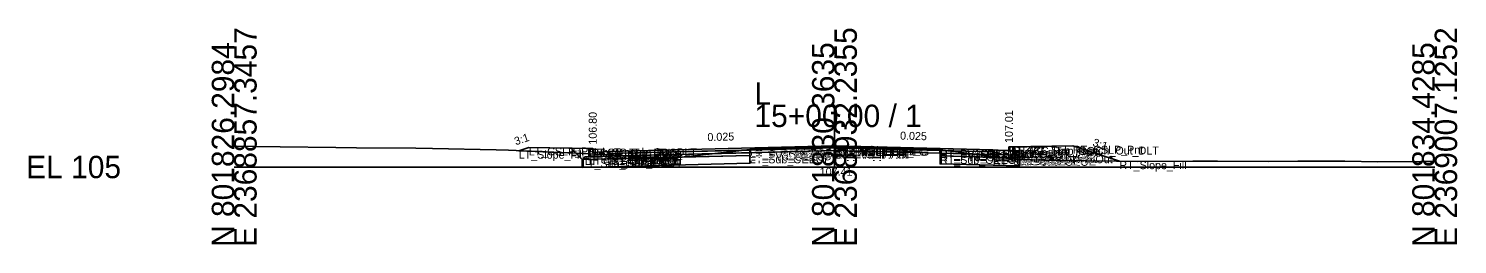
# Model space of a CAD drawing. Extents: x -26 to 8153, y -10 to 9520.
# Drawn here: x -25.7 to 152.8, y 5990.3 to 6017.3 of the extents above; entities that cross this region are included whole.
import ezdxf

# ---------------------------------------------------------------- set-up
doc = ezdxf.new("R2010")
doc.units = 0
for name, color, linetype in [('Exist CMT Pavement', 7, 'Continuous'), ('Exist Cross Section Cell', 7, 'Continuous'), ('Exist XS Center Line Elevation Label', 7, 'Continuous'), ('Exist XS Ground Line', 7, 'Continuous'), ('Prop CMT Conc Surface', 7, 'Continuous'), ('Prop CMT Concrete Structures', 7, 'Continuous'), ('Prop CMT Pvmt Course 1', 7, 'Continuous'), ('Prop CMT Pvmt Course 1 CG', 7, 'Continuous'), ('Prop CMT Pvmt Course 1 Wedge', 7, 'Continuous'), ('Prop CMT Pvmt Course 2', 7, 'Continuous'), ('Prop CMT Pvmt Course 2 Wedge', 7, 'Continuous'), ('Prop CMT Pvmt Course 3', 7, 'Continuous'), ('Prop CMT Pvmt Course 3 Wedge', 7, 'Continuous'), ('Prop CMT Pvmt Surface', 7, 'Continuous'), ('Prop CMT Pvmt Wedge Surface 1', 7, 'Continuous'), ('Prop CMT Pvmt Wedge Surface 2', 7, 'Continuous'), ('Prop CMT Pvmt Wedge Surface 3', 7, 'Continuous'), ('Prop CMT Shallow Undercut', 7, 'Continuous'), ('Prop CMT Shallow Undercut Boundary', 7, 'Continuous'), ('Prop CMT Slope Grass', 7, 'Continuous'), ('Prop CMT Subgrade Earthwork', 7, 'Continuous'), ('Prop XS Earthwork Shape', 7, 'Continuous'), ('Prop XS Hydro Elevations', 7, 'Continuous'), ('Prop XS SE Text', 7, 'Continuous'), ('Prop XS Side Slope Text', 7, 'Continuous'), ('Prop XS Subgrade Earthwork', 7, 'Continuous'), ('Scratch_Level_2', 7, 'Continuous'), ('Scratch_Level_6', 7, 'Continuous')]:
    doc.layers.add(name, color=color, linetype=linetype)

msp = doc.modelspace()

# ---------------------------------------------------------------- linework, layer by layer
at = {"layer": 'Exist CMT Pavement'}
for p, q in [((64.5, 6002.19), (71.08, 6002.31)), ((71.08, 6002.31), (75.23, 6002.41)), ((75.23, 6002.41), (82.67, 6002.29)), ((82.67, 6002.29), (88.19, 6002.14))]:
    msp.add_line(p, q, dxfattribs=at)
at = {"layer": 'Exist Cross Section Cell'}
for p, q in [((75, 6000), (75, 6007.8)), ((0, 6000), (75, 6000)), ((75, 6000), (150, 6000))]:
    msp.add_line(p, q, dxfattribs=at)
at = {"layer": 'Exist XS Ground Line'}
for p, q in [((0, 6002.6), (2.68, 6002.58)), ((2.68, 6002.58), (5.76, 6002.52)), ((5.76, 6002.52), (12.7, 6002.45)), ((12.7, 6002.45), (15.26, 6002.41)), ((15.26, 6002.41), (22.71, 6002.37)), ((22.71, 6002.37), (24.76, 6002.33)), ((24.76, 6002.33), (32.73, 6002.15)), ((64.5, 6002.19), (71.08, 6002.31)), ((71.08, 6002.31), (75.23, 6002.41)), ((75.23, 6002.41), (82.67, 6002.29)), ((82.67, 6002.29), (88.19, 6002.14)), ((32.73, 6002.15), (34.26, 6002.09)), ((34.26, 6002.09), (42.75, 6001.73)), ((42.75, 6001.73), (43.59, 6001.67)), ((43.59, 6001.67), (48.2, 6001.47)), ((48.2, 6001.47), (50.57, 6001.19)), ((50.57, 6001.19), (52.99, 6000.97)), ((52.99, 6000.97), (57.13, 6001.36)), ((57.13, 6001.36), (64.5, 6002.19)), ((88.19, 6002.14), (97.22, 6001.01)), ((97.22, 6001.01), (97.59, 6000.97)), ((97.59, 6000.97), (99.57, 6000.91)), ((99.57, 6000.91), (102.84, 6000.81)), ((102.84, 6000.81), (110.26, 6000.74)), ((110.26, 6000.74), (112.85, 6000.69)), ((112.85, 6000.69), (119.76, 6000.71)), ((119.76, 6000.71), (122.87, 6000.75)), ((122.87, 6000.75), (129.26, 6000.7)), ((129.26, 6000.7), (132.88, 6000.71)), ((132.88, 6000.71), (138.76, 6000.71)), ((138.76, 6000.71), (142.9, 6000.65)), ((142.9, 6000.65), (148.25, 6000.7)), ((148.25, 6000.7), (150, 6000.7))]:
    msp.add_line(p, q, dxfattribs=at)
at = {"layer": 'Prop CMT Conc Surface'}
for points in [[(44.8, 6001.8), (44.8, 6002.3), (44.3, 6002.3)], [(96.8, 6002.01), (96.8, 6002.51), (97.3, 6002.51)], [(46.8, 6001.93), (44.8, 6001.8)], [(94.8, 6002.14), (96.8, 6002.01)]]:
    msp.add_lwpolyline(points, dxfattribs=at)
at = {"layer": 'Prop CMT Concrete Structures'}
for points in [[(46.8, 6001.93), (44.8, 6001.8), (44.8, 6002.3), (44.3, 6002.3)], [(44.3, 6002.3), (44.3, 6001.29), (46.8, 6001.35)], [(94.8, 6002.14), (96.8, 6002.01), (96.8, 6002.51), (97.3, 6002.51)], [(97.3, 6002.51), (97.3, 6001.5), (94.8, 6001.56)], [(46.8, 6001.35), (46.8, 6001.93)], [(94.8, 6001.56), (94.8, 6002.14)]]:
    msp.add_lwpolyline(points, dxfattribs=at)
at = {"layer": 'Prop CMT Pvmt Course 1'}
for points in [[(75, 6002.64), (46.8, 6001.93)], [(64.43, 6002.25), (75, 6002.51)], [(75, 6002.39), (75, 6002.64)], [(75, 6002.64), (94.8, 6002.14)], [(75, 6002.39), (75, 6002.64)], [(75, 6002.51), (75, 6002.39), (75, 6002.39)], [(88.19, 6002.18), (75, 6002.51)], [(75, 6002.51), (75, 6002.39), (75, 6002.39)], [(46.8, 6001.68), (64.43, 6002.12)], [(46.8, 6001.93), (46.8, 6001.68)], [(64.43, 6002.12), (64.43, 6002.25)], [(88.19, 6002.06), (88.19, 6002.18)], [(94.8, 6001.89), (88.19, 6002.06)], [(94.8, 6002.14), (94.8, 6001.89)]]:
    msp.add_lwpolyline(points, dxfattribs=at)
at = {"layer": 'Prop CMT Pvmt Course 1 CG'}
for points in [[(46.8, 6001.35), (43.8, 6001.27), (43.46, 6000.94)], [(43.46, 6000.94), (46.8, 6001.02)], [(46.8, 6001.02), (46.8, 6001.35)], [(94.8, 6001.56), (97.8, 6001.48), (98.14, 6001.15)], [(94.8, 6001.23), (94.8, 6001.56)], [(98.14, 6001.15), (94.8, 6001.23)]]:
    msp.add_lwpolyline(points, dxfattribs=at)
at = {"layer": 'Prop CMT Pvmt Course 1 Wedge'}
for points in [[(75, 6002.51), (64.43, 6002.25)], [(75, 6002.51), (88.19, 6002.18)]]:
    msp.add_lwpolyline(points, dxfattribs=at)
at = {"layer": 'Prop CMT Pvmt Course 2'}
for points in [[(64.43, 6002.12), (46.8, 6001.68)], [(46.8, 6001.35), (64.43, 6001.79)], [(46.8, 6001.68), (46.8, 6001.35)], [(64.43, 6001.79), (64.43, 6002.12)], [(88.19, 6001.73), (88.19, 6002.06)], [(88.19, 6002.06), (94.8, 6001.89)], [(94.8, 6001.56), (88.19, 6001.73)], [(94.8, 6001.89), (94.8, 6001.56)]]:
    msp.add_lwpolyline(points, dxfattribs=at)
at = {"layer": 'Prop CMT Pvmt Course 2 Wedge'}
for points in [[(75, 6002.39), (64.43, 6002.12)], [(75, 6002.39), (88.19, 6002.06)]]:
    msp.add_lwpolyline(points, dxfattribs=at)
at = {"layer": 'Prop CMT Pvmt Course 3'}
for points in [[(64.43, 6001.79), (46.8, 6001.35)], [(46.8, 6001.02), (64.43, 6001.46)], [(46.8, 6001.35), (46.8, 6001.02)], [(64.43, 6001.46), (64.43, 6001.79)], [(88.19, 6001.73), (94.8, 6001.56)], [(88.19, 6001.39), (88.19, 6001.73)], [(94.8, 6001.23), (88.19, 6001.39)], [(94.8, 6001.56), (94.8, 6001.23)]]:
    msp.add_lwpolyline(points, dxfattribs=at)
at = {"layer": 'Prop CMT Pvmt Course 3 Wedge'}
for points in [[(75, 6002.06), (64.43, 6001.79)], [(75, 6002.06), (88.19, 6001.73)]]:
    msp.add_lwpolyline(points, dxfattribs=at)
at = {"layer": 'Prop CMT Pvmt Surface'}
for points in [[(75, 6002.64), (46.8, 6001.93)], [(75, 6002.64), (94.8, 6002.14)]]:
    msp.add_lwpolyline(points, dxfattribs=at)
at = {"layer": 'Prop CMT Pvmt Wedge Surface 1'}
for points in [[(75, 6002.51), (64.43, 6002.25)], [(75, 6002.51), (88.19, 6002.18)], [(64.43, 6002.12), (46.8, 6001.68)], [(46.8, 6001.68), (46.8, 6001.93)], [(64.43, 6002.25), (64.43, 6002.12)], [(88.19, 6002.18), (88.19, 6002.06)], [(88.19, 6002.06), (94.8, 6001.89)], [(94.8, 6001.89), (94.8, 6002.14)]]:
    msp.add_lwpolyline(points, dxfattribs=at)
at = {"layer": 'Prop CMT Pvmt Wedge Surface 2'}
for points in [[(75, 6002.39), (46.8, 6001.68)], [(75, 6002.39), (94.8, 6001.89)], [(46.8, 6001.68), (46.8, 6001.93)], [(94.8, 6001.89), (94.8, 6002.14)]]:
    msp.add_lwpolyline(points, dxfattribs=at)
at = {"layer": 'Prop CMT Pvmt Wedge Surface 3'}
for points in [[(75, 6002.06), (46.8, 6001.35)], [(46.8, 6001.35), (46.8, 6001.93)], [(75, 6002.06), (94.8, 6001.56)], [(94.8, 6001.56), (94.8, 6002.14)]]:
    msp.add_lwpolyline(points, dxfattribs=at)
at = {"layer": 'Prop CMT Shallow Undercut'}
for points in [[(51.21, 6001.13), (52.99, 6000.97), (55.97, 6001.25), (64.43, 6001.46), (64.43, 6000.46), (43.46, 5999.94), (43.46, 6000.94)], [(98.14, 6000.95), (98.14, 6000.15), (88.19, 6000.39), (88.19, 6001.39), (95.6, 6001.21), (97.22, 6001.01), (97.59, 6000.97)]]:
    msp.add_lwpolyline(points, close=True, dxfattribs=at)
at = {"layer": 'Prop CMT Shallow Undercut Boundary'}
for p, q in [((43.46, 6000.94), (64.43, 6001.46)), ((43.46, 6000.94), (43.46, 5999.94)), ((64.43, 6001.46), (64.43, 6000.46)), ((88.19, 6001.39), (88.19, 6000.39)), ((88.19, 6001.39), (98.14, 6001.15)), ((98.14, 6001.15), (98.14, 6000.15)), ((43.46, 5999.94), (64.43, 6000.46)), ((88.19, 6000.39), (98.14, 6000.15))]:
    msp.add_line(p, q, dxfattribs=at)
at = {"layer": 'Prop CMT Slope Grass'}
for points in [[(44.3, 6002.3), (36.8, 6002.45), (35.55, 6002.04)], [(97.3, 6002.51), (104.8, 6002.66), (110.6, 6000.73)]]:
    msp.add_lwpolyline(points, dxfattribs=at)
at = {"layer": 'Prop CMT Subgrade Earthwork'}
for points in [[(46.8, 6001.02), (43.46, 6000.94), (42.05, 6002.35)], [(94.8, 6001.23), (98.14, 6001.15), (99.55, 6002.56)], [(64.43, 6001.46), (46.8, 6001.02)], [(64.43, 6001.46), (64.43, 6002.18)], [(88.19, 6001.39), (88.18, 6002.14)], [(88.19, 6001.39), (94.8, 6001.23)]]:
    msp.add_lwpolyline(points, dxfattribs=at)
at = {"layer": 'Prop XS Earthwork Shape'}
for points in [[(36.8, 6002.45), (35.55, 6002.04), (42.67, 6001.73), (42.05, 6002.35)], [(104.8, 6002.66), (110.6, 6000.73), (110.26, 6000.74), (102.84, 6000.81), (99.57, 6000.91), (98.14, 6000.95), (98.14, 6001.15), (99.55, 6002.56)], [(50.57, 6001.19), (51.21, 6001.13), (46.8, 6001.02), (43.46, 6000.94), (42.67, 6001.73), (42.75, 6001.73), (43.59, 6001.67), (48.2, 6001.47)], [(52.99, 6000.97), (55.97, 6001.25), (64.43, 6001.46), (64.43, 6000.46), (43.46, 5999.94), (43.46, 6000.94), (46.8, 6001.02), (51.21, 6001.13)], [(52.99, 6000.97), (55.97, 6001.25), (51.21, 6001.13)], [(64.43, 6001.46), (55.97, 6001.25), (57.13, 6001.36), (64.43, 6002.18)], [(88.19, 6001.39), (94.8, 6001.23), (95.6, 6001.21), (88.19, 6002.14), (88.18, 6002.14)], [(88.19, 6001.39), (94.8, 6001.23), (95.6, 6001.21), (97.22, 6001.01), (97.59, 6000.97), (98.14, 6000.95), (98.14, 6000.15), (88.19, 6000.39)], [(97.22, 6001.01), (97.59, 6000.97), (98.14, 6000.95), (98.14, 6001.15), (95.6, 6001.21)]]:
    msp.add_lwpolyline(points, close=True, dxfattribs=at)
at = {"layer": 'Prop XS Subgrade Earthwork'}
for p, q in [((43.46, 6000.94), (64.43, 6001.46)), ((88.19, 6001.39), (98.14, 6001.15))]:
    msp.add_line(p, q, dxfattribs=at)
at = {"layer": 'Scratch_Level_6'}
for points in [[(51.21, 6001.13), (52.99, 6000.97), (55.97, 6001.25), (64.43, 6001.46), (64.43, 6000.46), (43.46, 5999.94), (43.46, 6000.94)], [(98.14, 6000.95), (98.14, 6000.15), (88.19, 6000.39), (88.19, 6001.39), (95.6, 6001.21), (97.22, 6001.01), (97.59, 6000.97)]]:
    msp.add_lwpolyline(points, close=True, dxfattribs=at)

# ---------------------------------------------------------------- texts
at = {"layer": 'Exist Cross Section Cell'}
for s, p in [('E 2368857.3457', (2.8, 5990)), ('E 2368932.2355', (77.8, 5990)), ('E 2369007.1252', (152.8, 5990)), ('N 801826.2984', (0, 5990)), ('N 801830.3635', (75, 5990)), ('N 801834.4285', (150, 5990))]:
    msp.add_text(s, height=2.8, rotation=90, dxfattribs=at).set_placement(p)
for s, p in [('L', (65, 6007.8)), ('15+00.00 / 1', (65, 6005)), ('EL 105', (-26, 5998.6))]:
    msp.add_text(s, height=2.8, dxfattribs=at).set_placement(p)
at = {"layer": 'Exist XS Center Line Elevation Label'}
msp.add_text('107.41', height=1, dxfattribs=at).set_placement((73.16, 5998.91))
at = {"layer": 'Prop XS Hydro Elevations'}
for s, p in [('106.80', (45.3, 6002.8)), ('107.01', (97.3, 6003.01))]:
    msp.add_text(s, height=1, rotation=90, dxfattribs=at).set_placement(p)
at = {"layer": 'Prop XS SE Text'}
for rotation, p in [(1.4321, (59.14, 6003.24)), (358.5679, (83.19, 6003.43))]:
    msp.add_text('0.025', height=1, rotation=rotation, dxfattribs=at).set_placement(p)
at = {"layer": 'Prop XS Side Slope Text'}
for rotation, p in [(18.4349, (35.19, 6002.71)), (341.5651, (107.18, 6002.66))]:
    msp.add_text('3:1', height=1, rotation=rotation, dxfattribs=at).set_placement(p)
at = {"layer": 'Scratch_Level_2'}
for s, p in [('LT_CSLP_Pnt', (36.8, 6001.45)), ('LT_Sub_Trench_Out_DLT', (42.05, 6001.35)), ('LT_CG_Top_BOC', (44.3, 6001.3)), ('LT_CG_Top_Face', (44.8, 6001.3)), ('PV1_PGL', (75, 6001.64)), ('RT_PV1_IEEOP', (75, 6001.51)), ('LT_PV1_IEEOP', (75, 6001.51)), ('RT_PV_IEEOP_EG', (75, 6001.41)), ('LT_PV_IEEOP_EG', (75, 6001.41)), ('RT_PV2_IEEOP', (75, 6001.39)), ('LT_PV2_IEEOP', (75, 6001.39)), ('PV2_PGL', (75, 6001.39)), ('RT_CG_Top_Face', (96.8, 6001.51)), ('RT_CG_Top_BOC', (97.3, 6001.51)), ('RT_Sub_Trench_Out_DLT', (99.55, 6001.56)), ('RT_CSLP_Pnt', (104.8, 6001.66)), ('LT_Slope_Fill', (35.55, 6001.04)), ('LT_Sub_OEOP', (43.46, 5999.94)), ('LT_CG1_Shelf_Out', (43.8, 6000.27)), ('LT_CG_Bot_BOC', (44.3, 6000.29)), ('LT_CG_Top_Gut', (44.8, 6000.8)), ('LT_PV1_OEOT', (46.8, 6000.93)), ('LT_PV2_OEOT', (46.8, 6000.68)), ('LT_PV3_OEOT', (46.8, 6000.35)), ('LT_CG_Bot_IE', (46.8, 6000.35)), ('LT_Sub_OEOT', (46.8, 6000.02)), ('LT_PV1_OEEOP', (64.43, 6001.25)), ('LT_PV_OEEOP_EG', (64.43, 6001.16)), ('LT_PV2_OEEOP', (64.43, 6001.12)), ('LT_PV3_OEEOP', (64.43, 6000.79)), ('LT_Sub_OEEOP', (64.43, 6000.46)), ('LT_PV_Sub_Tie_Out', (64.45, 6001.17)), ('RT_PV3_IEEOP', (75, 6001.06)), ('LT_PV3_IEEOP', (75, 6001.06)), ('RT_PV_Sub_Tie_Out', (88.18, 6001.14)), ('RT_PV1_OEEOP', (88.19, 6001.18)), ('RT_PV_OEEOP_EG', (88.19, 6001.14)), ('RT_PV2_OEEOP', (88.19, 6001.06)), ('RT_PV3_OEEOP', (88.19, 6000.73)), ('RT_Sub_OEEOP', (88.19, 6000.39)), ('RT_PV1_OEOT', (94.8, 6001.14)), ('RT_PV2_OEOT', (94.8, 6000.89)), ('RT_PV3_OEOT', (94.8, 6000.56)), ('RT_CG_Bot_IE', (94.8, 6000.56)), ('RT_Sub_OEOT', (94.8, 6000.23)), ('RT_CG_Top_Gut', (96.8, 6001.01)), ('RT_CG_Bot_BOC', (97.3, 6000.5)), ('RT_CG1_Shelf_Out', (97.8, 6000.48)), ('RT_Sub_OEOP', (98.14, 6000.15)), ('RT_Slope_Fill', (110.6, 5999.73))]:
    msp.add_text(s, height=1, dxfattribs=at).set_placement(p)

doc.saveas('drawing.dxf')
